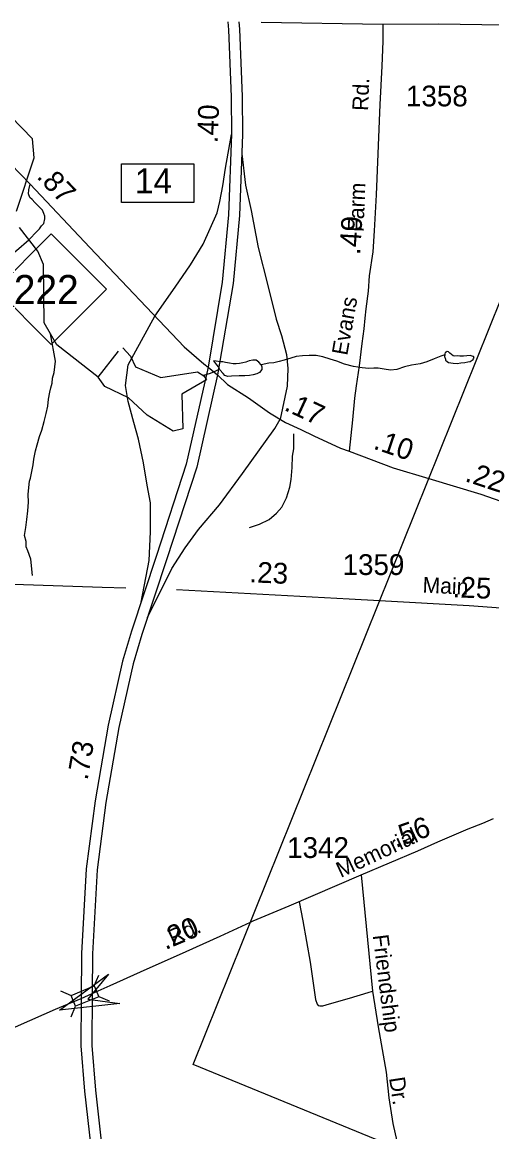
# Model space of a CAD drawing. Extents: x 2206922 to 2357709, y 510027 to 673830.
# Drawn here: x 2300006 to 2302832, y 651934 to 658604 of the extents above; entities that cross this region are included whole.
import ezdxf

# ---------------------------------------------------------------- set-up
doc = ezdxf.new("R2010")
doc.units = 0
for name, color, linetype in [('Exist Boundary Political City Limit New', 7, 'Continuous'), ('Exist Hydrographic Creek Single Shore', 7, 'Continuous'), ('Exist Hydrographic Misc Water Feature', 7, 'Continuous'), ('Exist Hydrographic Pond Under 1500 Sq Ft', 7, 'Continuous'), ('Exist Road Non-System Type 51', 7, 'Continuous'), ('Exist Road Non-System Type 51 Label', 7, 'Continuous'), ('Exist Road Primary Interstate Divided Center Attributed', 7, 'Continuous'), ('Exist Road Primary Interstate Interchange CELL', 7, 'Continuous'), ('Exist Road Primary Interstate Ramp 1 Lane Attributed', 7, 'Continuous'), ('Exist Road Primary Interstate Service Mileage Tenths English Label', 7, 'Continuous'), ('Exist Road Primary NC Attributed', 7, 'Continuous'), ('Exist Road Primary NC Mileage Hundredths English Label', 7, 'Continuous'), ('Exist Road Primary NC Shield CELL', 7, 'Continuous'), ('Exist Road Primary NC Shield Number Label', 7, 'Continuous'), ('Exist Road Secondary Mileage Hundredths English Label', 7, 'Continuous'), ('Exist Road Secondary Structure Standard Bridge Attributed CELL', 7, 'Continuous'), ('Exist Road Secondary Structure Standard Bridge CELL', 7, 'Continuous'), ('Exist Road Secondary Type 51 Attributed', 7, 'Continuous'), ('Exist Road Secondary Type 51 Label', 7, 'Continuous'), ('Exist Road Secondary Type 51 Number Label', 7, 'Continuous'), ('Map Preparation Boundary City Limit Buffer Line', 7, 'Continuous')]:
    doc.layers.add(name, color=color, linetype=linetype)

msp = doc.modelspace()

# ---------------------------------------------------------------- linework, layer by layer
at = {"layer": 'Exist Boundary Political City Limit New'}
msp.add_lwpolyline([(2303401.8, 649390.8), (2303317, 649542.9), (2303089.8, 650127.4), (2303035.5, 650194.7), (2303351.8, 651009.5), (2303170.2, 651065.1), (2303245.8, 651290.1), (2303073.5, 651231.2), (2303156, 651468.6), (2301035.5, 652338.5), (2303631.2, 658792.3), (2308548.8, 656795.4), (2306001.2, 650373), (2304628.8, 650908.6), (2304584.2, 650853.8), (2304289.2, 650802.4), (2304227.2, 650603.8), (2304032.8, 650465.9), (2303944.5, 650218.4), (2303784, 650273.1), (2303401.8, 649390.8)], dxfattribs=at)
at = {"layer": 'Exist Hydrographic Creek Single Shore'}
for points in [[(2299972.8, 657468.3), (2300077.8, 657787.6), (2300067.8, 657902.1), (2299739.9, 658239.9)], [(2300464.4, 656469.8), (2300214.8, 656664.3), (2300138.9, 656795.8), (2300134.8, 657146.8), (2300100.8, 657227.4), (2299990.9, 657370.6)]]:
    msp.add_lwpolyline(points, dxfattribs=at)
at = {"layer": 'Exist Hydrographic Misc Water Feature'}
for points in [[(2300068.7, 655277.2), (2300059.3, 655375.6), (2300040.6, 655427.1), (2300031.2, 655450.5), (2300031.2, 655483.3), (2300020, 655519), (2300027.6, 655567.4), (2300034.8, 655615.3), (2300040.3, 655667.2), (2300043.6, 655719.4), (2300043.2, 655765.4), (2300046.7, 655807.4), (2300050.4, 655845.4), (2300056.1, 655863.6), (2300061.8, 655893.5), (2300071.5, 655943.6), (2300076.8, 655977.7), (2300086.2, 656027.7), (2300095.7, 656064), (2300111.3, 656114), (2300125.2, 656152.1), (2300138.1, 656204), (2300151.6, 656252.3), (2300161.1, 656296.3), (2300164.8, 656338.3), (2300172.6, 656380.5), (2300178.3, 656406.5), (2300185.9, 656434.5), (2300189.6, 656464.4), (2300199, 656498.6), (2300206.6, 656566.9), (2300177.1, 656729.6)], [(2302548.9, 656603.8), (2302525.1, 656595.7), (2302485.1, 656581), (2302441.5, 656562.9), (2302401.5, 656550.2), (2302349.4, 656541.8), (2302305.7, 656531.4), (2302260, 656516.8), (2302221.9, 656512.4), (2302184.1, 656518.1), (2302148, 656523.5), (2302121.6, 656523.4), (2302091.9, 656523), (2302052.1, 656526.6), (2301999.8, 656534.1), (2301945.9, 656547.4), (2301899.7, 656567), (2301859.1, 656578.4), (2301815.4, 656591.8), (2301775.7, 656599.5), (2301733.2, 656601), (2301693.4, 656598.9), (2301655.3, 656594), (2301623.3, 656583.8), (2301583.5, 656571.6), (2301552, 656563.4), (2301520, 656556.9), (2301489.8, 656554.5), (2301444.1, 656543.9)], [(2302548.9, 656603.8), (2302546.9, 656594), (2302553.2, 656578.1), (2302553.4, 656572), (2302563.1, 656564), (2302571.5, 656558.3), (2302585.6, 656556.2), (2302599.4, 656554.5), (2302623.3, 656552.5), (2302645.3, 656556.9), (2302668.9, 656559), (2302687.3, 656561.5), (2302701.1, 656563.5), (2302713.2, 656571.8), (2302718.9, 656575.8), (2302720.7, 656581.6), (2302724.8, 656587.9), (2302721.2, 656593.7), (2302713, 656595.8), (2302700.9, 656599.6), (2302681.2, 656599.3), (2302660.9, 656597.1), (2302639.1, 656596.8), (2302622.9, 656598.8), (2302608.8, 656596.5), (2302598.9, 656598.4), (2302588.9, 656606.4), (2302578.6, 656614.4), (2302570.6, 656622.1), (2302562.4, 656624.1), (2302556.7, 656620.1), (2302550.3, 656617.8), (2302548.7, 656610), (2302548.9, 656603.8)], [(2301194.5, 656517.5), (2301170.3, 656505.3), (2301136.9, 656492.9), (2301097.3, 656479.7)], [(2301444.1, 656543.9), (2301429.7, 656559.9), (2301414, 656571.6), (2301393.9, 656571.4), (2301371.9, 656567.4), (2301351.8, 656561.1), (2301333.8, 656556.9), (2301313.9, 656552.6), (2301294.4, 656550.3), (2301276.2, 656550.2), (2301254.2, 656553.9), (2301230.2, 656557.5), (2301214.2, 656561.5), (2301200.1, 656563.2), (2301174, 656567.2), (2301157.6, 656568.8), (2301176.1, 656544.9), (2301188.4, 656529.3), (2301194.5, 656517.5)], [(2301444.1, 656543.9), (2301448.2, 656532), (2301448.4, 656516.1), (2301434.9, 656497.9), (2301418.7, 656489.8), (2301396.3, 656483.4), (2301373.1, 656479.2), (2301345.1, 656479), (2301311, 656478.8), (2301265.1, 656476), (2301242.9, 656474), (2301224.9, 656479.6), (2301214.8, 656491.7), (2301196.4, 656513.5), (2301194.5, 656517.5)]]:
    msp.add_lwpolyline(points, dxfattribs=at)
at = {"layer": 'Exist Hydrographic Pond Under 1500 Sq Ft'}
msp.add_lwpolyline([(2300611.4, 656646.8), (2300657.4, 656596.2), (2300687.2, 656531.8), (2300841.2, 656467.5), (2301060.6, 656501.6), (2301098.6, 656479), (2301114.6, 656453.7), (2300967.6, 656368.6), (2300972.4, 656160.1), (2300914.6, 656144.6), (2300758.5, 656242.2), (2300645.9, 656345.6), (2300503.4, 656414.6), (2300464.4, 656469.8), (2300586.1, 656626.1)], dxfattribs=at)
at = {"layer": 'Exist Road Non-System Type 51'}
msp.add_line((2302045.1, 653477.9), (2302113.5, 652778.4), dxfattribs=at)
for points in [[(2299599.3, 657033.7), (2299724.5, 657095), (2299804.2, 657127.9), (2299849.9, 657154.3), (2299881.6, 657172.6), (2299923.5, 657195.1), (2299973, 657231.5), (2300046.2, 657296.3), (2300095.6, 657346.7), (2300109.6, 657360.9), (2300123.3, 657379.1), (2300137.1, 657393.2), (2300142.8, 657421.3), (2300142.7, 657437.3), (2300136.5, 657453.2), (2300128.3, 657473.1), (2300108, 657494.9), (2300081.7, 657520.6), (2300065.6, 657538.4), (2300051.5, 657550.2), (2300045.2, 657572.1), (2300047.1, 657596.2), (2300054.7, 657630.3)], [(2301374.1, 655565.5), (2301433.9, 655586.1), (2301491.6, 655614.6), (2301537.2, 655653.1), (2301568.8, 655689.4), (2301596.1, 655745.7), (2301616.9, 655809), (2301624.2, 655854.7), (2301631.5, 655927.7), (2301633.3, 655995.2), (2301640.6, 656039.1), (2301640.6, 656128.5)], [(2301672.9, 653317.3), (2301694.8, 653202.2), (2301738.5, 652954), (2301771.4, 652729.4), (2301780.5, 652702), (2301787.8, 652692.9), (2301796.9, 652691.1), (2301814.7, 652690.7), (2301855.3, 652703.8), (2301975.7, 652736.7), (2302088.8, 652771.4), (2302113.5, 652778.4)], [(2302113.5, 652778.4), (2302149.1, 652565.1), (2302196.5, 652293.1), (2302212.9, 652137.9), (2302236.6, 651984.5), (2302260.3, 651877.7), (2302269.4, 651832.3)]]:
    msp.add_lwpolyline(points, dxfattribs=at)
at = {"layer": 'Exist Road Primary Interstate Divided Center Attributed'}
for points in [[(2301243, 658606.8), (2301247.7, 658557.7), (2301263.4, 658156.1), (2301266.5, 657930.1), (2301247.7, 657446.8), (2301210, 657042), (2301125.3, 656530.5)], [(2301309.1, 658605.5), (2301313.2, 658562.1), (2301329, 658157.8), (2301332.1, 657929.3), (2301313.2, 657442.5), (2301275.1, 657033.6), (2301181.8, 656484.4)], [(2301125.3, 656530.5), (2300993.6, 655946.8), (2300814.8, 655397.7), (2300664.2, 654942.6), (2300610.8, 654763.8), (2300523, 654377.8), (2300444.6, 653922.7), (2300391.2, 653514.8), (2300363, 653006.4), (2300361.5, 652736.2)], [(2301181.8, 656484.4), (2301056.9, 655929.4), (2300877.1, 655377.2), (2300726.8, 654922.9), (2300674.3, 654747.1), (2300587.4, 654364.9), (2300509.5, 653912.9), (2300456.6, 653508.7), (2300428.6, 653004.4), (2300427.3, 652764.9)], [(2300361.5, 652736.2), (2300359.9, 652451), (2300381.8, 652178), (2300457.1, 651509.5), (2300598.3, 650495.9), (2300664.2, 649968.7), (2300733.2, 649466.6), (2300777.1, 649052.4), (2300799.1, 648628.7), (2300798.6, 648560)], [(2300427.3, 652764.9), (2300425.5, 652453.4), (2300447.2, 652184.3), (2300522.2, 651517.7), (2300663.3, 650504.5), (2300729.2, 649977.3), (2300798.3, 649474.6), (2300842.5, 649057.6), (2300864.7, 648630.2), (2300864.2, 648555.3)]]:
    msp.add_lwpolyline(points, dxfattribs=at)
at = {"layer": 'Exist Road Primary Interstate Interchange CELL'}
msp.add_lwpolyline([(2300603.4, 657753.1), (2301038.4, 657753.1), (2301038.4, 657519.9), (2300603.4, 657519.9)], close=True, dxfattribs=at)
at = {"layer": 'Exist Road Primary Interstate Ramp 1 Lane Attributed'}
for points in [[(2300804.6, 656837.2), (2300925.9, 657011.7), (2301019, 657145.8), (2301095, 657269.5), (2301179.6, 657458.4), (2301194.6, 657525.3), (2301214.1, 657620.8), (2301229.3, 657727.2), (2301266.5, 657927.8)], [(2301327.6, 657812.1), (2301349.5, 657624.2), (2301383.2, 657472.6), (2301425.3, 657249.3), (2301484.2, 657021.8), (2301534.7, 656819.7), (2301567.5, 656719.9), (2301596.9, 656606.2), (2301605.4, 656521.9), (2301601.2, 656416.6), (2301557.7, 656217.5)], [(2300722.1, 655117.7), (2300770.8, 655368.1), (2300778.5, 655540.9), (2300778.5, 655713.8), (2300759.3, 655821.3), (2300736.2, 655955.8), (2300705.5, 656097.9), (2300678.6, 656197.7), (2300644.1, 656324.5), (2300628.7, 656420.5), (2300644.1, 656543.4), (2300804.6, 656837.2)], [(2300760.7, 655025.5), (2300907.5, 655319.2), (2300987.6, 655445.2), (2301067.8, 655554), (2301193.7, 655702.9), (2301331.1, 655891.9), (2301525.8, 656161.1), (2301557.7, 656217.5)]]:
    msp.add_lwpolyline(points, dxfattribs=at)
at = {"layer": 'Exist Road Primary NC Attributed'}
for points in [[(2297866, 659738), (2297913.3, 659718.3), (2298027.9, 659649.5), (2298142.7, 659580.8), (2298227.3, 659511.8), (2298324.1, 659428.7), (2298439.4, 659314.1), (2298568.8, 659187.5), (2299290.4, 658435.6), (2299650.3, 658055.7), (2299937.3, 657751), (2300054.7, 657630.3), (2300412.8, 657249.4), (2300980.2, 656652.5), (2301099.7, 656549.3), (2301125.3, 656530.5)], [(2301125.3, 656530.5), (2301181.8, 656484.4)], [(2301181.8, 656484.4), (2301242.2, 656426.6), (2301368.1, 656346.4), (2301493.6, 656255.2), (2301590.9, 656198), (2301682.5, 656155), (2301761.9, 656118.1), (2301922.2, 656043.7), (2301972.7, 656024.5)], [(2301972.7, 656024.5), (2302239.1, 655925.9), (2302452.5, 655861.6), (2302766.3, 655767), (2303601.9, 655474.9), (2303638.4, 655462.2)]]:
    msp.add_lwpolyline(points, dxfattribs=at)
at = {"layer": 'Exist Road Primary NC Shield CELL'}
msp.add_lwpolyline([(2299847, 656999), (2300180, 657332), (2300513, 656999), (2300180, 656666)], close=True, dxfattribs=at)
at = {"layer": 'Exist Road Secondary Structure Standard Bridge Attributed CELL'}
msp.add_lwpolyline([(2300593.9, 652705.7), (2300230.4, 652665.3), (2300525, 652882.1), (2300400.7, 652731.9)], close=True, dxfattribs=at)
at = {"layer": 'Exist Road Secondary Structure Standard Bridge CELL'}
for p, q in [((2300440.4, 652811.2), (2300466.9, 652874.9)), ((2300236.8, 652780.5), (2300300.5, 652754)), ((2300466.6, 652747.4), (2300530.3, 652720.9)), ((2300300.8, 652625), (2300327.4, 652688.7))]:
    msp.add_line(p, q, dxfattribs=at)
msp.add_lwpolyline([(2300300.5, 652754), (2300440.2, 652811.5), (2300467.1, 652746.3), (2300327.4, 652688.7)], close=True, dxfattribs=at)
at = {"layer": 'Exist Road Secondary Type 51 Attributed'}
for points in [[(2302177, 658589.5), (2301443.7, 658602.1)], [(2302177, 658589.5), (2302177, 658489), (2302169.7, 658339.3), (2302158.8, 658109.3), (2302136.9, 657566.2), (2302124.1, 657348.9), (2302116.8, 657223), (2302094.9, 657078.8), (2302087.6, 656987.5), (2302074.9, 656881.6), (2302067.6, 656824.1), (2302062.1, 656760.2), (2302049.3, 656672.6), (2302034.7, 656537.5), (2302016.5, 656418.8), (2302005.5, 656343.9), (2301994.6, 656214.3), (2301972.7, 656024.5)], [(2304883.6, 658537.8), (2304776, 658526.9), (2304644.6, 658545.1), (2304586.2, 658557.9), (2304480.4, 658566.1), (2304242.5, 658568.7), (2304179.1, 658569.8), (2303683.1, 658578.9), (2303545.8, 658579.9), (2303161.3, 658582.6), (2302510.9, 658591.3), (2302177, 658589.5)], [(2297336.1, 656378.6), (2297419.1, 656357.8), (2297608.8, 656302.5), (2298135.2, 656160.7), (2298425.3, 656070.3), (2298494.6, 656037.4), (2298522.7, 656022.8), (2298557, 656005.2), (2298596.8, 655979), (2298638.8, 655948), (2298694, 655898.5), (2298774.8, 655813.4), (2298970.8, 655598.4), (2299086.3, 655478.9), (2299187.1, 655396), (2299283.8, 655333.1), (2299380.2, 655290.2), (2299478, 655256.1), (2299551, 655242.4), (2299653.2, 655231.4), (2299791.8, 655224.1), (2299956, 655225.9), (2300487.3, 655207.1), (2300630.3, 655202.9)], [(2303457.2, 655036.1), (2303386.1, 655036.8), (2303340.5, 655040.4), (2303256.5, 655043.4), (2303194.5, 655049.8), (2303127, 655056.2), (2302993.8, 655074.4), (2302696.4, 655096.3), (2302156.4, 655125.7), (2301973.9, 655135.6), (2300934, 655191.3)], [(2300427.3, 652764.9), (2300536.2, 652812.5), (2300718.7, 652894.6), (2300992.3, 653016.9), (2301198.5, 653110), (2301379.4, 653193.9), (2301395.5, 653201.3), (2301612.7, 653292.6), (2302045.1, 653477.9), (2302386.2, 653623), (2302506.6, 653677.8), (2302689.7, 653755.4), (2302778.5, 653789.2), (2302841.7, 653816.9)], [(2296836.1, 651521.9), (2297006.8, 651555.2), (2297213.3, 651595.4), (2297407, 651633.8), (2297586.1, 651666.7), (2297707.7, 651692), (2297839.7, 651718), (2297940, 651739), (2298042.2, 651759.1), (2298142.5, 651784.6), (2298230.1, 651813.8), (2298334.1, 651851.3), (2298441.7, 651891.4), (2298626, 651968.1), (2298813.9, 652053.9), (2299056.6, 652160.7), (2299321.1, 652277.6), (2299689.7, 652441.9), (2299985.2, 652573.3), (2300207.8, 652671.9), (2300361.5, 652736.2)], [(2300361.5, 652736.2), (2300427.3, 652764.9)]]:
    msp.add_lwpolyline(points, dxfattribs=at)
at = {"layer": 'Map Preparation Boundary City Limit Buffer Line'}
msp.add_lwpolyline([(2303401.8, 649390.8), (2303317, 649542.9), (2303089.8, 650127.4), (2303035.5, 650194.7), (2303351.8, 651009.5), (2303170.2, 651065.1), (2303245.8, 651290.1), (2303073.5, 651231.2), (2303156, 651468.6), (2301035.5, 652338.5), (2303631.2, 658792.3), (2308548.8, 656795.4), (2306001.2, 650373), (2304628.8, 650908.6), (2304584.2, 650853.8), (2304289.2, 650802.4), (2304227.2, 650603.8), (2304032.8, 650465.9), (2303944.5, 650218.4), (2303784, 650273.1), (2303401.8, 649390.8)], dxfattribs=at)

# ---------------------------------------------------------------- texts
at = {"layer": 'Exist Road Non-System Type 51 Label'}
for s, rotation, p in [('Friendship', 277.19219, (2302114.8, 653114.6)), ('Dr.', 278.64462, (2302213.4, 652257.1))]:
    msp.add_text(s, height=95, rotation=rotation, dxfattribs=at).set_placement(p)
at = {"layer": 'Exist Road Primary Interstate Interchange CELL'}
msp.add_text('14', height=150, dxfattribs=at).set_placement((2300684.8, 657574.8))
at = {"layer": 'Exist Road Primary Interstate Service Mileage Tenths English Label'}
for s, rotation, p in [('.40', 87.76962, (2301182.4, 657875)), ('.73', 80.2207, (2300399.5, 654043.6))]:
    msp.add_text(s, height=125, rotation=rotation, dxfattribs=at).set_placement(p)
at = {"layer": 'Exist Road Primary NC Mileage Hundredths English Label'}
for s, rotation, p in [('.87', 313.76376, (2300088.8, 657671)), ('.17', 335.08575, (2301576.4, 656274.3)), ('.10', 341.24394, (2302113.6, 656041.4)), ('.22', 341.80953, (2302665.2, 655846.2))]:
    msp.add_text(s, height=125, rotation=rotation, dxfattribs=at).set_placement(p)
at = {"layer": 'Exist Road Primary NC Shield Number Label'}
msp.add_text('222', height=175, dxfattribs=at).set_placement((2299956.1, 656909.3))
at = {"layer": 'Exist Road Secondary Mileage Hundredths English Label'}
for s, rotation, p in [('.49', 86.38211, (2302038.9, 657202.5)), ('.23', 357.56493, (2301371.8, 655237.2)), ('.25', 357.56493, (2302594.5, 655147.6)), ('.56', 19.30602, (2302253.4, 653639.2)), ('.20', 23.04518, (2300867.9, 653025.8))]:
    msp.add_text(s, height=125, rotation=rotation, dxfattribs=at).set_placement(p)
at = {"layer": 'Exist Road Secondary Type 51 Label'}
for s, rotation, p in [('Rd.', 87.84766, (2302087.3, 658069.7)), ('Farm', 87.69801, (2302059.9, 657341.1)), ('Evans', 79.88686, (2301961.8, 656597)), ('Main', 357.56493, (2302413.8, 655174.6)), ('Memorial', 25.07961, (2301923.2, 653459)), ('Rd.', 25.29657, (2300912.9, 653052.4))]:
    msp.add_text(s, height=95, rotation=rotation, dxfattribs=at).set_placement(p)
at = {"layer": 'Exist Road Secondary Type 51 Number Label'}
for s, p in [('1358', (2302315.2, 658097.8)), ('1359', (2301934, 655280.9)), ('1342', (2301600.3, 653580))]:
    msp.add_text(s, height=125, dxfattribs=at).set_placement(p)

doc.saveas('drawing.dxf')
